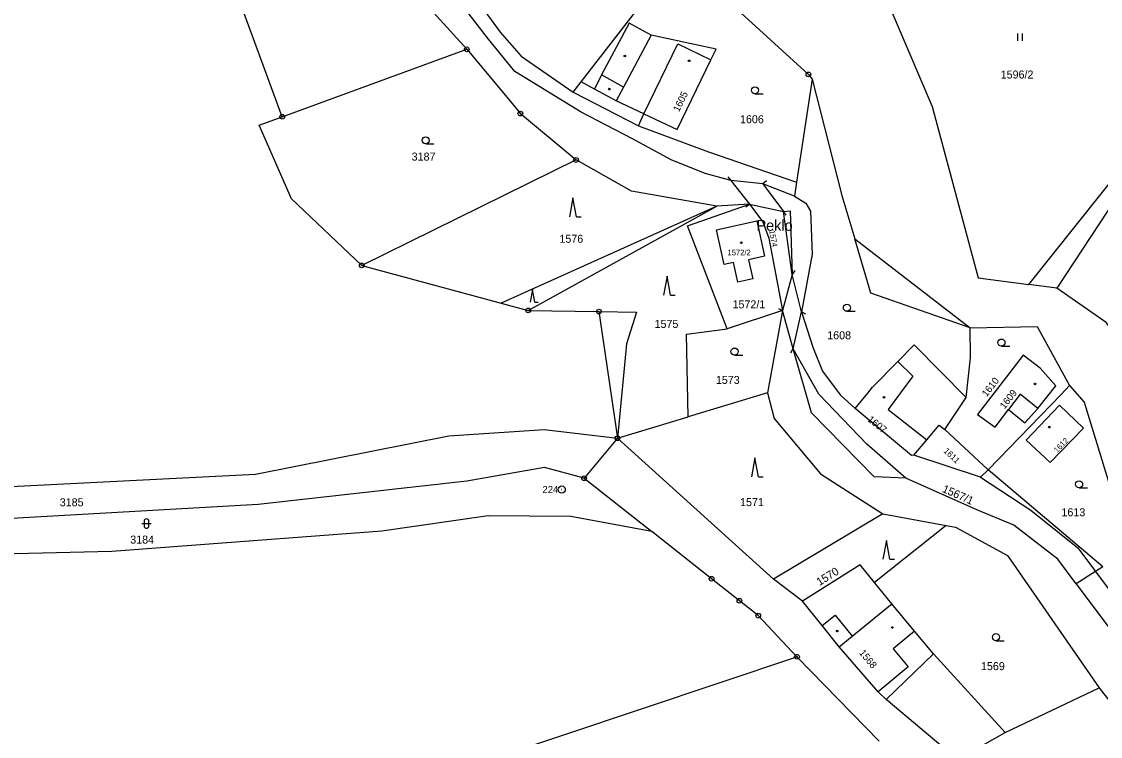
# Model space of a CAD drawing. Extents: x -504988 to -494607, y -1123820 to -1114018.
# Drawn here: x -498857.1 to -498628, y -1118534 to -1118382.3 of the extents above; entities that cross this region are included whole.
import ezdxf

# ---------------------------------------------------------------- set-up
doc = ezdxf.new("R2010")
doc.units = 0
for name, color, linetype in [('Hranice parcel', 7, 'Continuous'), ('Parcelní čísla', 7, 'Continuous'), ('Pop  PČ popisy', 7, 'Continuous'), ('Vnitřní kresba', 7, 'Continuous'), ('Značky bodu BP', 7, 'Continuous'), ('Značky budov', 7, 'Continuous'), ('Značky kultur', 7, 'Continuous')]:
    doc.layers.add(name, color=color, linetype=linetype)

msp = doc.modelspace()

# ---------------------------------------------------------------- linework, layer by layer
at = {"layer": 'Hranice parcel'}
for p, q in [((-498801.74, -1118402.47), (-498762.56, -1118388.15)), ((-498643.18, -1118438.07), (-498606.24, -1118391.61)), ((-498739.97, -1118397.21), (-498738.3, -1118395.04)), ((-498689.22, -1118394.51), (-498692.58, -1118416.34)), ((-498739.97, -1118397.21), (-498726.1, -1118404.36)), ((-498806.63, -1118404.25), (-498801.74, -1118402.47)), ((-498799.82, -1118419.91), (-498806.63, -1118404.25)), ((-498739.37, -1118411.64), (-498784.87, -1118434.01)), ((-498699.67, -1118416.67), (-498706.47, -1118415.99)), ((-498692.99, -1118419.34), (-498699.67, -1118416.67)), ((-498692.58, -1118416.34), (-498692.99, -1118419.34)), ((-498784.87, -1118434.01), (-498799.82, -1118419.91)), ((-498709.43, -1118421.45), (-498755.29, -1118442.01)), ((-498702.5, -1118421.04), (-498709.43, -1118421.45)), ((-498702.5, -1118421.04), (-498695.28, -1118422.54)), ((-498680.19, -1118428.37), (-498655.68, -1118447.27)), ((-498784.87, -1118434.01), (-498755.29, -1118442.01)), ((-498693.45, -1118435.97), (-498695.5, -1118443.62)), ((-498695.5, -1118443.62), (-498707.24, -1118447.48)), ((-498695.5, -1118443.62), (-498698.72, -1118461.09)), ((-498693.24, -1118451.71), (-498691.45, -1118443.84)), ((-498698.72, -1118461.09), (-498715.54, -1118466.18)), ((-498661.06, -1118468.88), (-498656.49, -1118462.08)), ((-498730.56, -1118470.72), (-498715.54, -1118466.18)), ((-498746.14, -1118468.85), (-498730.56, -1118470.72)), ((-498661.06, -1118468.88), (-498651.84, -1118477.41)), ((-498730.56, -1118470.72), (-498737.65, -1118479.19)), ((-498697.42, -1118500.62), (-498730.56, -1118470.72)), ((-498737.65, -1118479.19), (-498746.04, -1118476.92)), ((-498627.49, -1118498.03), (-498651.84, -1118477.41)), ((-498737.65, -1118479.19), (-498723.29, -1118490.52)), ((-498674.23, -1118486.78), (-498697.42, -1118500.62)), ((-498674.23, -1118486.78), (-498660.75, -1118489.25)), ((-498660.75, -1118489.25), (-498675.99, -1118501.33)), ((-498691.24, -1118505.29), (-498697.42, -1118500.62)), ((-498633.19, -1118501.58), (-498615.82, -1118524.81)), ((-498822.52, -1118560.54), (-498692.44, -1118517.09)), ((-498692.44, -1118517.09), (-498674.96, -1118535.02)), ((-498658.35, -1118538.87), (-498673.48, -1118526.15))]:
    msp.add_line(p, q, dxfattribs=at)
for points in [[(-498784.59, -1118348.11), (-498782.3, -1118367.4), (-498773.18, -1118376.34), (-498762.56, -1118388.15)], [(-498801.74, -1118402.47), (-498819.2, -1118355.06), (-498820.75, -1118349.85)], [(-498706.47, -1118415.99), (-498711.95, -1118414.48), (-498719.16, -1118411.59), (-498727.38, -1118407.16), (-498738.24, -1118401.46), (-498752.38, -1118392.87), (-498757.94, -1118386), (-498767.06, -1118374.12), (-498776.99, -1118364.92), (-498777.59, -1118348.98)], [(-498701.95, -1118358.02), (-498681.88, -1118369.37), (-498673.86, -1118376.48), (-498663.76, -1118400.31), (-498653.95, -1118436.68), (-498643.18, -1118438.07)], [(-498768.14, -1118367.1), (-498755.45, -1118384.5), (-498751.01, -1118389.57), (-498739.97, -1118397.21)], [(-498738.3, -1118395.04), (-498724.57, -1118377.27), (-498709.96, -1118375.22), (-498690.01, -1118393.47), (-498689.22, -1118394.51)], [(-498726.1, -1118404.36), (-498724.96, -1118401.87), (-498717.88, -1118405.18), (-498710.72, -1118390.37), (-498709.63, -1118388.11), (-498723.41, -1118385.15), (-498728.09, -1118382.62), (-498733.99, -1118393.53), (-498735.43, -1118396.61), (-498738.3, -1118395.04)], [(-498762.56, -1118388.15), (-498751.19, -1118401.79), (-498739.37, -1118411.64)], [(-498689.22, -1118394.51), (-498682.92, -1118419.15), (-498680.19, -1118428.37)], [(-498726.1, -1118404.36), (-498711.21, -1118409.92), (-498692.58, -1118416.34)], [(-498709.43, -1118421.45), (-498727.55, -1118418.23), (-498739.37, -1118411.64)], [(-498692.99, -1118419.34), (-498690.56, -1118420.78), (-498689.59, -1118422.47), (-498689.2, -1118431.65), (-498691.45, -1118443.84)], [(-498707.24, -1118447.48), (-498715.66, -1118425.64), (-498702.5, -1118421.04)], [(-498702.5, -1118421.04), (-498699.72, -1118424.77), (-498698.4, -1118428.22), (-498695.5, -1118443.62)], [(-498695.28, -1118422.54), (-498693.92, -1118422.46), (-498693.45, -1118435.97)], [(-498699.35, -1118432.04), (-498702.73, -1118432.81), (-498701.84, -1118436.85), (-498705.03, -1118437.55), (-498705.93, -1118433.41), (-498707.93, -1118433.85), (-498709.55, -1118426.46), (-498700.97, -1118424.58), (-498699.35, -1118432.04)], [(-498613.96, -1118459.65), (-498619.16, -1118456.27), (-498626.77, -1118446.14), (-498637.23, -1118438.84), (-498643.18, -1118438.07)], [(-498755.29, -1118442.01), (-498749.5, -1118443.58), (-498734.49, -1118443.82), (-498730.56, -1118470.72)], [(-498691.45, -1118443.84), (-498689.09, -1118451.36), (-498687.04, -1118456.5), (-498683.26, -1118461.52), (-498680.09, -1118464.36)], [(-498655.68, -1118447.27), (-498641.45, -1118447.01), (-498634.6, -1118459.49)], [(-498715.54, -1118466.18), (-498715.94, -1118448.61), (-498707.24, -1118447.48)], [(-498656.49, -1118462.08), (-498655.57, -1118453.63), (-498655.68, -1118447.27)], [(-498680.09, -1118464.36), (-498677.42, -1118461.17), (-498676.42, -1118459.83), (-498671.01, -1118454.4), (-498667.53, -1118450.9), (-498656.49, -1118462.08)], [(-498633.19, -1118501.58), (-498637.05, -1118496.41), (-498646.38, -1118489.14), (-498654.22, -1118485.88), (-498669.3, -1118479.19), (-498676.05, -1118478.87), (-498689.36, -1118465.34), (-498693.24, -1118451.71)], [(-498644.41, -1118453.04), (-498654.08, -1118465.69), (-498650.39, -1118468.33), (-498647.56, -1118464.63), (-498644.06, -1118467.41), (-498641.31, -1118464.36), (-498637.45, -1118459.59), (-498640.8, -1118455.8), (-498644.41, -1118453.04)], [(-498651.84, -1118477.41), (-498636.36, -1118461.44), (-498634.6, -1118459.49)], [(-498634.6, -1118459.49), (-498631.46, -1118463.03), (-498622.14, -1118493.56)], [(-498698.72, -1118461.09), (-498697.27, -1118466.51), (-498687.45, -1118478.24), (-498674.23, -1118486.78)], [(-498667.6, -1118474.33), (-498668.09, -1118474.34), (-498680.09, -1118464.36)], [(-498636.73, -1118463.71), (-498643.76, -1118471.13), (-498638.68, -1118475.85), (-498631.58, -1118468.59), (-498636.73, -1118463.71)], [(-498955.73, -1118479.02), (-498948.73, -1118491.16), (-498938.65, -1118491.74), (-498923.93, -1118486.62), (-498912.44, -1118484.25), (-498870.66, -1118481.55), (-498807.4, -1118478.31), (-498766.41, -1118470.22), (-498746.14, -1118468.85)], [(-498667.6, -1118474.33), (-498664.89, -1118471.06), (-498662.24, -1118467.94), (-498661.06, -1118468.88)], [(-498651.84, -1118477.41), (-498653.46, -1118479), (-498667.6, -1118474.33)], [(-498746.04, -1118476.92), (-498762.53, -1118479.85), (-498806.87, -1118484.79), (-498911.57, -1118490.71), (-498922.22, -1118492.9)], [(-498723.29, -1118490.52), (-498740.49, -1118487.29), (-498758.04, -1118487.19), (-498780.61, -1118490.41), (-498837.95, -1118494.74), (-498905.78, -1118496.37), (-498922.42, -1118498.96), (-498922.22, -1118492.9)], [(-498692.44, -1118517.09), (-498700.68, -1118508.36), (-498704.66, -1118505.19), (-498710.59, -1118500.54), (-498723.29, -1118490.52)], [(-498660.75, -1118489.25), (-498658.78, -1118489.6), (-498647.76, -1118495.58), (-498628.29, -1118523.67)], [(-498675.99, -1118501.33), (-498679.03, -1118497.6), (-498691.24, -1118505.29)], [(-498627.49, -1118498.03), (-498629.06, -1118499.01), (-498633.19, -1118501.58)], [(-498673.48, -1118526.15), (-498663.45, -1118516.45), (-498667.48, -1118511.63), (-498672.31, -1118505.85), (-498675.99, -1118501.33)], [(-498673.48, -1118526.15), (-498675.2, -1118524.53), (-498683.47, -1118514.96), (-498687.11, -1118510.44), (-498691.24, -1118505.29)], [(-498658.35, -1118538.87), (-498648.21, -1118533.2), (-498628.29, -1118523.67)], [(-498628.29, -1118523.67), (-498610.39, -1118546.62), (-498596.28, -1118556.88)]]:
    msp.add_lwpolyline(points, dxfattribs=at)
at = {"layer": 'Vnitřní kresba'}
for p, q in [((-498723.41, -1118385.15), (-498729.31, -1118396.19)), ((-498724.96, -1118401.87), (-498717.78, -1118386.95)), ((-498717.78, -1118386.95), (-498710.72, -1118390.37)), ((-498606.24, -1118391.61), (-498637.23, -1118438.84)), ((-498729.31, -1118396.19), (-498733.99, -1118393.53)), ((-498730.86, -1118399.11), (-498735.43, -1118396.61)), ((-498729.31, -1118396.19), (-498730.86, -1118399.11)), ((-498724.96, -1118401.87), (-498730.86, -1118399.11)), ((-498707.1, -1118415.21), (-498706.47, -1118415.99)), ((-498706.47, -1118415.99), (-498702.5, -1118421.04)), ((-498698.89, -1118416.04), (-498699.67, -1118416.67)), ((-498699.67, -1118416.67), (-498695.28, -1118422.54)), ((-498724.7, -1118429.89), (-498709.43, -1118421.45)), ((-498703.34, -1118421.58), (-498702.5, -1118421.04)), ((-498693.45, -1118435.97), (-498695.28, -1118422.54)), ((-498694.74, -1118423.38), (-498695.28, -1118422.54)), ((-498676.78, -1118439.88), (-498680.19, -1118428.37)), ((-498749.5, -1118443.58), (-498724.7, -1118429.89)), ((-498692.93, -1118435.11), (-498693.45, -1118435.97)), ((-498691.45, -1118443.84), (-498693.45, -1118435.97)), ((-498655.68, -1118447.27), (-498676.78, -1118439.88)), ((-498734.49, -1118443.82), (-498726.49, -1118443.95)), ((-498726.49, -1118443.95), (-498728.67, -1118450.68)), ((-498696.38, -1118443.13), (-498695.5, -1118443.62)), ((-498693.24, -1118451.71), (-498695.5, -1118443.62)), ((-498690.59, -1118444.36), (-498691.45, -1118443.84)), ((-498728.67, -1118450.68), (-498730.56, -1118470.72)), ((-498693.73, -1118452.58), (-498693.24, -1118451.71)), ((-498687.81, -1118461.34), (-498693.24, -1118451.71)), ((-498671.01, -1118454.4), (-498667.86, -1118457.53)), ((-498667.86, -1118457.53), (-498673.07, -1118464.6)), ((-498677.58, -1118471.97), (-498687.81, -1118461.34)), ((-498645.05, -1118461.34), (-498647.56, -1118464.63)), ((-498641.31, -1118464.36), (-498645.05, -1118461.34)), ((-498673.07, -1118464.6), (-498664.89, -1118471.06)), ((-498669.3, -1118479.19), (-498677.58, -1118471.97)), ((-498653.46, -1118479), (-498642.77, -1118485.94)), ((-498642.77, -1118485.94), (-498632.77, -1118494)), ((-498632.77, -1118494), (-498629.06, -1118499.01)), ((-498629.06, -1118499.01), (-498613.06, -1118520.57)), ((-498680.7, -1118512.7), (-498672.31, -1118505.85)), ((-498687.11, -1118510.44), (-498684.37, -1118508.24)), ((-498684.37, -1118508.24), (-498680.7, -1118512.7)), ((-498683.47, -1118514.96), (-498680.7, -1118512.7)), ((-498667.48, -1118511.63), (-498672.05, -1118515.41)), ((-498672.05, -1118515.41), (-498668.86, -1118519.24)), ((-498648.21, -1118533.2), (-498663.45, -1118516.45)), ((-498668.86, -1118519.24), (-498675.2, -1118524.53))]:
    msp.add_line(p, q, dxfattribs=at)
at = {"layer": 'Značky bodu BP'}
for centre, radius in [((-498762.56, -1118388.15), 0.5), ((-498762.56, -1118388.15), 0.0303), ((-498690.01, -1118393.47), 0.5), ((-498690.01, -1118393.47), 0.0303), ((-498801.74, -1118402.47), 0.5), ((-498801.74, -1118402.47), 0.0303), ((-498751.19, -1118401.79), 0.5), ((-498751.19, -1118401.79), 0.0303), ((-498739.37, -1118411.64), 0.5), ((-498739.37, -1118411.64), 0.0303), ((-498784.87, -1118434.01), 0.5), ((-498784.87, -1118434.01), 0.0303), ((-498749.5, -1118443.58), 0.5), ((-498749.5, -1118443.58), 0.0303), ((-498734.49, -1118443.82), 0.5), ((-498734.49, -1118443.82), 0.0303), ((-498730.56, -1118470.72), 0.5), ((-498730.56, -1118470.72), 0.0303), ((-498737.65, -1118479.19), 0.5), ((-498737.65, -1118479.19), 0.0303), ((-498742.39, -1118481.59), 0.75), ((-498742.39, -1118481.59), 0.03), ((-498710.59, -1118500.54), 0.5), ((-498710.59, -1118500.54), 0.0303), ((-498704.66, -1118505.19), 0.5), ((-498704.66, -1118505.19), 0.0303), ((-498700.68, -1118508.36), 0.5), ((-498700.68, -1118508.36), 0.0303), ((-498692.44, -1118517.09), 0.5), ((-498692.44, -1118517.09), 0.0303)]:
    msp.add_circle(centre, radius, dxfattribs=at)
at = {"layer": 'Značky budov'}
for centre in [(-498729, -1118389.58), (-498715.35, -1118390.59), (-498732.31, -1118396.6), (-498704.25, -1118429.2), (-498641.91, -1118459.16), (-498673.98, -1118461.99), (-498638.86, -1118468.35), (-498672.21, -1118510.88), (-498683.9, -1118511.63)]:
    msp.add_circle(centre, 0.175, dxfattribs=at)
at = {"layer": 'Značky kultur'}
for p, q in [((-498645.54, -1118386.32), (-498645.54, -1118384.82)), ((-498644.54, -1118386.32), (-498644.54, -1118384.82)), ((-498701.36, -1118397.59), (-498699.61, -1118397.59)), ((-498771.29, -1118408.22), (-498769.54, -1118408.22)), ((-498740.03, -1118419.68), (-498740.78, -1118423.68)), ((-498739.28, -1118423.68), (-498740.03, -1118419.68)), ((-498739.28, -1118423.68), (-498738.28, -1118423.68)), ((-498720.03, -1118436.32), (-498720.78, -1118440.32)), ((-498719.28, -1118440.32), (-498720.03, -1118436.32)), ((-498748.61, -1118439.16), (-498749.11, -1118441.84)), ((-498748.11, -1118441.84), (-498748.61, -1118439.16)), ((-498748.11, -1118441.84), (-498747.44, -1118441.84)), ((-498719.28, -1118440.32), (-498718.28, -1118440.32)), ((-498681.84, -1118443.76), (-498680.09, -1118443.76)), ((-498649.02, -1118451.15), (-498647.27, -1118451.15)), ((-498705.71, -1118453.05), (-498703.96, -1118453.05)), ((-498701.36, -1118474.87), (-498702.11, -1118478.87)), ((-498700.61, -1118478.87), (-498701.36, -1118474.87)), ((-498700.61, -1118478.87), (-498699.61, -1118478.87)), ((-498632.53, -1118481.23), (-498630.78, -1118481.23)), ((-498831.08, -1118488.31), (-498831.08, -1118489.31)), ((-498830.08, -1118489.31), (-498830.08, -1118488.31)), ((-498831.58, -1118488.81), (-498829.58, -1118488.81)), ((-498673.46, -1118492.38), (-498674.21, -1118496.38)), ((-498672.71, -1118496.38), (-498673.46, -1118492.38)), ((-498672.71, -1118496.38), (-498671.71, -1118496.38)), ((-498650.19, -1118513.68), (-498648.44, -1118513.68))]:
    msp.add_line(p, q, dxfattribs=at)
for centre in [(-498701.36, -1118396.84), (-498771.29, -1118407.47), (-498681.84, -1118443.01), (-498705.71, -1118452.3), (-498649.02, -1118450.4), (-498632.53, -1118480.48), (-498650.19, -1118512.93)]:
    msp.add_circle(centre, 0.75, dxfattribs=at)
for centre, start, end in [((-498830.58, -1118488.31), 0, 180), ((-498830.58, -1118489.31), 180, 359.9879)]:
    msp.add_arc(centre, 0.5, start, end, dxfattribs=at)

# ---------------------------------------------------------------- texts
at = {"layer": 'Parcelní čísla'}
for s, height, p in [('1596/2', 1.7, (-498649.18, -1118394.35)), ('1606', 1.7, (-498704.54, -1118403.84)), ('3187', 1.7, (-498774.27, -1118411.77)), ('1576', 1.7, (-498742.89, -1118429.21)), ('1572/2', 1.2, (-498707.18, -1118431.87)), ('1572/1', 1.7, (-498706.13, -1118443.13)), ('1575', 1.7, (-498722.69, -1118447.29)), ('1608', 1.7, (-498686.02, -1118449.7)), ('1573', 1.7, (-498709.67, -1118459.18)), ('3185', 1.7, (-498849, -1118485.15)), ('1571', 1.7, (-498704.53, -1118485.12)), ('1613', 1.7, (-498636.28, -1118487.27)), ('3184', 1.7, (-498834.03, -1118493.07)), ('1569', 1.7, (-498653.37, -1118519.93))]:
    msp.add_text(s, height=height, dxfattribs=at).set_placement(p)
for s, height, rotation, p in [('1605', 1.5, 64, (-498717.5, -1118401.55)), ('1574', 1.2, 280, (-498698.34, -1118426.65)), ('1610', 1.5, 52, (-498652.17, -1118462.04)), ('1609', 1.5, 52, (-498648.35, -1118464.63)), ('1607', 1.5, 321, (-498677.6, -1118466.95)), ('1612', 1.2, 45, (-498637.19, -1118473.87)), ('1611', 1.3, 317, (-498661.41, -1118473.55)), ('1567/1', 1.7, 336, (-498661.76, -1118482.05)), ('1570', 1.7, 32, (-498687.66, -1118502.09)), ('1568', 1.5, 310, (-498679.34, -1118516.32))]:
    msp.add_text(s, height=height, rotation=rotation, dxfattribs=at).set_placement(p)
at = {"layer": 'Pop  PČ popisy'}
msp.add_text('Peklo', height=2.3, dxfattribs=at).set_placement((-498701.05, -1118426.67))
at = {"layer": 'Značky bodu BP'}
msp.add_text('224', height=1.5, dxfattribs=at).set_placement((-498746.49, -1118482.34))

doc.saveas('drawing.dxf')
